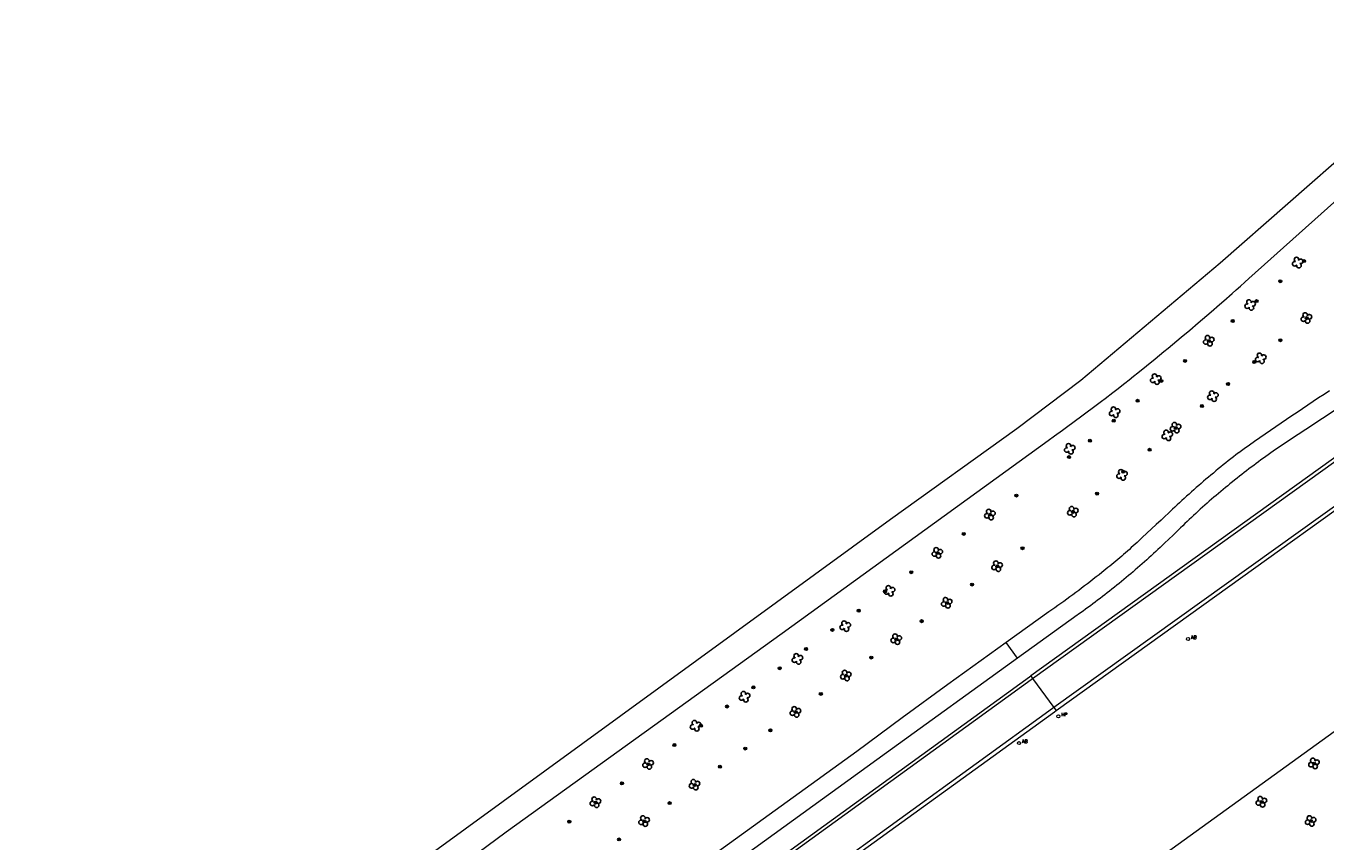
# Model space of a CAD drawing. Header units: metres. Extents: x 138165 to 154469, y 480134 to 494189.
# Tile 1022 of 1056: x 151116 to 151331, y 484453 to 484588. Entities that reach past the tile are written whole.
import ezdxf

# ---------------------------------------------------------------- set-up
doc = ezdxf.new("R2010")
doc.units = ezdxf.units.M
doc.header["$LTSCALE"] = 0.001
doc.header["$MEASUREMENT"] = 0
doc.layers.add('export', color=7, linetype='Continuous')
doc.layers.add('TOP-L-topo objecten punt', color=7, linetype='Continuous', lineweight=0)
doc.layers.add('TOP-L-topo objecten vlak', color=7, linetype='Continuous', lineweight=0)
doc.styles.add('Style-STANDARD', font='STANDARD.shx')

# ---------------------------------------------------------------- blocks, each defined once
blk = doc.blocks.new('24')
at = {"layer": 'TOP-L-topo objecten punt', "color": 7, "linetype": 'Continuous', "lineweight": 0}
for radius in [0.025, 0.0182, 0.0115, 0.005]:
    blk.add_circle((0, 0), radius, dxfattribs=at)
blk = doc.blocks.new('17')
at = {"layer": 'TOP-L-topo objecten punt', "color": 7, "linetype": 'Continuous', "lineweight": 0}
blk.add_circle((0, 0), 0.025, dxfattribs=at)
at = {"layer": 'TOP-L-topo objecten punt', "color": 7, "linetype": 'Continuous', "lineweight": 0, "style": 'Style-STANDARD'}
blk.add_text('HP', height=0.06, dxfattribs=at).set_placement((0.0483, 0))
blk = doc.blocks.new('11')
at = {"layer": 'TOP-L-topo objecten punt', "color": 7, "linetype": 'Continuous', "lineweight": 0}
blk.add_circle((0, 0), 0.025, dxfattribs=at)
at = {"layer": 'TOP-L-topo objecten punt', "color": 7, "linetype": 'Continuous', "lineweight": 0, "style": 'Style-STANDARD'}
blk.add_text('AB', height=0.06, dxfattribs=at).set_placement((0.0483, 0))
blk = doc.blocks.new('SGR-BOOM_GBKN')
for centre, start, end in [((-0.25, -0.1), 67.1244, 157.1244), ((-0.1, 0.25), 157.1244, 247.1244), ((-0.1, 0.25), 337.1244, 157.1244), ((0.25, 0.1), 247.1244, 337.1244), ((-0.25, -0.1), 157.1244, 337.1244), ((0.1, -0.25), 157.1244, 337.1244), ((0.1, -0.25), 337.1244, 67.1244)]:
    blk.add_arc(centre, 0.188, start, end)
at = {"extrusion": (0, 0, -1)}
blk.add_arc((-0.25, 0.1), 0.188, 22.8756, 202.8756, dxfattribs=at)

msp = doc.modelspace()

# ---------------------------------------------------------------- linework, layer by layer
at = {"layer": 'TOP-L-topo objecten vlak', "flags": 128}
for points in [[(151383.24, 484608.49), (151357.86, 484587.29), (151335.67, 484567.92), (151313.31, 484548.3), (151290.24, 484528.91), (151279.66, 484520.9), (151258.73, 484505.88), (151175.81, 484445.56), (151169.41, 484440.9), (151159.51, 484433.69), (151149.28, 484426.24), (151138.26, 484418.19), (151127.32, 484410.21), (151119.68, 484404.63), (151110.02, 484397.56)], [(151173.79, 484358.29), (151302.38, 484449.34), (151493.08, 484587.05)], [(151177.9, 484441.47), (151195.2, 484454.27), (151240.81, 484487.13), (151284.81, 484518.99), (151285.89, 484519.76), (151287.19, 484520.69), (151287.84, 484521.16), (151289.14, 484522.11), (151290.43, 484523.06), (151291.07, 484523.53), (151292.35, 484524.49), (151293.63, 484525.46), (151294.27, 484525.94), (151295.54, 484526.92), (151296.17, 484527.41), (151297.49, 484528.44), (151298.22, 484529.02), (151298.94, 484529.59), (151299.67, 484530.17), (151301.11, 484531.33), (151302.55, 484532.5), (151303.26, 484533.09), (151303.98, 484533.67), (151304.69, 484534.26), (151305.41, 484534.85), (151306.83, 484536.04), (151308.25, 484537.23), (151309.66, 484538.43), (151310.37, 484539.03), (151311.77, 484540.24), (151313.17, 484541.45), (151313.87, 484542.06), (151315.26, 484543.28), (151315.95, 484543.9), (151316.65, 484544.51), (151317.34, 484545.13), (151318.03, 484545.75), (151350.28, 484574.6)], [(151363.15, 484538.33), (151281.94, 484480.03)], [(151282.24, 484479.62), (151363.46, 484537.9)], [(151366.96, 484532.98), (151285.77, 484474.8)], [(151286.13, 484474.31), (151367.28, 484532.54)], [(151338.49, 484528.08), (151327.45, 484520.77), (151327.03, 484520.5), (151326.61, 484520.24), (151326.19, 484519.97), (151325.77, 484519.7), (151325.35, 484519.43), (151324.93, 484519.16), (151324.52, 484518.88), (151324.11, 484518.6), (151323.69, 484518.33), (151323.28, 484518.05), (151322.87, 484517.77), (151322.46, 484517.48), (151322.05, 484517.2), (151321.65, 484516.91), (151321.24, 484516.62), (151320.84, 484516.34), (151320.43, 484516.04), (151320.03, 484515.75), (151319.63, 484515.46), (151319.23, 484515.16), (151318.83, 484514.86), (151318.43, 484514.57), (151318.04, 484514.26), (151317.64, 484513.96), (151317.25, 484513.66), (151316.86, 484513.35), (151316.46, 484513.05), (151316.07, 484512.74), (151315.68, 484512.43), (151315.3, 484512.11), (151314.91, 484511.8), (151314.53, 484511.49), (151314.14, 484511.17), (151313.76, 484510.85), (151313.38, 484510.53), (151313, 484510.21), (151312.62, 484509.89), (151312.24, 484509.57), (151311.86, 484509.24), (151311.49, 484508.91), (151311.12, 484508.59), (151310.74, 484508.26), (151310.37, 484507.92), (151310, 484507.59), (151309.64, 484507.26), (151309.27, 484506.92), (151308.9, 484506.58), (151308.54, 484506.24), (151308.18, 484505.9), (151307.82, 484505.56), (151307.45, 484505.22), (151307.1, 484504.87), (151306.74, 484504.53), (151306.38, 484504.18), (151306.03, 484503.83), (151305.68, 484503.48), (151305.49, 484503.29), (151304.08, 484501.98), (151303.71, 484501.63), (151303.35, 484501.29), (151302.98, 484500.95), (151302.62, 484500.6), (151302.25, 484500.26), (151301.88, 484499.92), (151301.51, 484499.59), (151301.14, 484499.25), (151300.76, 484498.92), (151300.39, 484498.58), (151300.01, 484498.25), (151299.63, 484497.92), (151299.25, 484497.59), (151298.87, 484497.27), (151298.49, 484496.94), (151298.11, 484496.62), (151297.73, 484496.29), (151297.34, 484495.97), (151296.95, 484495.65), (151296.57, 484495.34), (151296.18, 484495.02), (151295.79, 484494.7), (151295.39, 484494.39), (151295, 484494.08), (151294.61, 484493.77), (151294.21, 484493.46), (151293.81, 484493.15), (151293.42, 484492.85), (151293.02, 484492.54), (151292.62, 484492.24), (151292.21, 484491.94), (151291.81, 484491.64), (151291.41, 484491.35), (151291, 484491.05), (151290.6, 484490.76), (151290.19, 484490.46), (151289.78, 484490.17), (151289.62, 484490.06), (151279.77, 484482.95)], [(151331.35, 484527.17), (151330.46, 484526.59), (151329.57, 484526), (151328.68, 484525.41), (151327.79, 484524.81), (151326.91, 484524.22), (151326.02, 484523.62), (151325.14, 484523.02), (151324.26, 484522.42), (151323.37, 484521.82), (151322.49, 484521.22), (151321.61, 484520.61), (151320.73, 484520.01), (151319.86, 484519.4), (151318.98, 484518.79), (151318.11, 484518.18), (151317.23, 484517.57), (151316.36, 484516.95), (151316.31, 484516.91), (151315.89, 484516.59), (151315.47, 484516.26), (151315.05, 484515.93), (151314.63, 484515.6), (151314.22, 484515.27), (151313.8, 484514.94), (151313.39, 484514.6), (151312.98, 484514.27), (151312.57, 484513.93), (151312.16, 484513.59), (151311.75, 484513.25), (151311.34, 484512.91), (151310.94, 484512.56), (151310.53, 484512.22), (151310.13, 484511.87), (151309.73, 484511.52), (151309.33, 484511.17), (151308.93, 484510.82), (151308.53, 484510.47), (151308.13, 484510.11), (151307.74, 484509.76), (151307.34, 484509.4), (151306.95, 484509.04), (151306.56, 484508.68), (151306.17, 484508.32), (151305.78, 484507.95), (151305.4, 484507.59), (151305.01, 484507.22), (151303.85, 484506.13), (151303.5, 484505.8), (151302.72, 484505.08), (151301.94, 484504.35), (151301.16, 484503.63), (151300.38, 484502.91), (151300.15, 484502.7), (151299.84, 484502.4), (151299.53, 484502.11), (151299.22, 484501.83), (151298.9, 484501.54), (151298.59, 484501.25), (151298.27, 484500.97), (151297.96, 484500.69), (151297.64, 484500.41), (151297.32, 484500.12), (151297, 484499.85), (151296.68, 484499.57), (151296.35, 484499.3), (151296.03, 484499.02), (151295.7, 484498.75), (151295.37, 484498.48), (151295.05, 484498.21), (151294.72, 484497.94), (151294.38, 484497.68), (151294.05, 484497.41), (151293.72, 484497.15), (151293.25, 484496.78), (151292.77, 484496.4), (151292.29, 484496.03), (151291.81, 484495.66), (151291.33, 484495.28), (151290.85, 484494.91), (151290.36, 484494.55), (151289.88, 484494.18), (151289.39, 484493.82), (151288.9, 484493.45), (151288.42, 484493.09), (151287.93, 484492.73), (151287.44, 484492.37), (151286.94, 484492.02), (151286.45, 484491.66), (151285.96, 484491.31), (151285.46, 484490.96), (151284.96, 484490.61), (151277.89, 484485.54)], [(151277.89, 484485.54), (151268.23, 484478.61), (151260.69, 484473.11), (151253.19, 484467.53), (151210.05, 484436.41)], [(151279.77, 484482.95), (151277.89, 484485.54)], [(151279.77, 484482.95), (151258.12, 484467.33), (151217.73, 484438.09)], [(151200.99, 484421.42), (151206.08, 484425.11), (151281.77, 484479.91), (151281.94, 484480.03)], [(151281.94, 484480.03), (151282.24, 484479.62)], [(151201.31, 484420.97), (151206.4, 484424.66), (151282.04, 484479.47), (151282.24, 484479.62)], [(151282.24, 484479.62), (151285.77, 484474.8)], [(151285.77, 484474.8), (151285.53, 484474.63), (151209.82, 484419.76), (151204.8, 484416.11)], [(151205.1, 484415.68), (151210.13, 484419.34), (151285.86, 484474.12), (151286.13, 484474.31)], [(151285.77, 484474.8), (151286.13, 484474.31)]]:
    msp.add_lwpolyline(points, dxfattribs=at)

# ---------------------------------------------------------------- block references
at = {"layer": 'export', "xscale": 2, "yscale": 2, "zscale": 2}
for p in [(151326.11, 484548.39), (151318.25, 484541.38), (151327.55, 484539.23), (151311.39, 484535.46), (151320, 484532.56), (151302.63, 484529.11), (151312.09, 484526.3), (151295.83, 484523.64), (151305.91, 484521.09), (151304.54, 484519.82), (151288.4, 484517.59), (151297.05, 484513.28), (151288.91, 484507.2), (151275.2, 484506.72), (151266.5, 484500.39), (151276.39, 484498.18), (151258.6, 484494.11), (151268.05, 484492.13), (151251.27, 484488.27), (151259.71, 484486.11), (151243.36, 484482.85), (151251.36, 484480.1), (151234.62, 484476.59), (151243.03, 484474.08), (151226.52, 484471.8), (151218.66, 484465.47), (151328.8, 484465.57), (151226.34, 484462.05), (151209.95, 484459.14), (151320.1, 484459.23), (151218, 484456.03), (151328.25, 484456.05)]:
    msp.add_blockref('SGR-BOOM_GBKN', p, dxfattribs=at)
at = {"layer": 'TOP-L-topo objecten punt', "xscale": 10, "yscale": 10, "zscale": 10}
for name, p in [('24', (151327.17, 484548.64)), ('24', (151323.23, 484545.31)), ('24', (151319.3, 484542.02)), ('24', (151315.36, 484538.72)), ('24', (151327.58, 484539.2)), ('24', (151311.42, 484535.42)), ('24', (151323.25, 484535.55)), ('24', (151307.49, 484532.13)), ('24', (151318.93, 484531.94)), ('24', (151303.55, 484528.83)), ('24', (151314.59, 484528.32)), ('24', (151299.62, 484525.54)), ('24', (151310.26, 484524.67)), ('24', (151295.68, 484522.24)), ('24', (151305.94, 484521.06)), ('24', (151291.74, 484518.94)), ('24', (151301.6, 484517.44)), ('24', (151288.29, 484516.22)), ('24', (151297.26, 484513.79)), ('24', (151279.58, 484509.86)), ('24', (151292.93, 484510.18)), ('24', (151275.23, 484506.69)), ('24', (151288.94, 484507.17)), ('24', (151270.88, 484503.52)), ('24', (151266.53, 484500.35)), ('24', (151280.59, 484501.15)), ('24', (151262.18, 484497.18)), ('24', (151276.42, 484498.14)), ('24', (151272.26, 484495.14)), ('24', (151257.82, 484494.02)), ('24', (151253.49, 484490.82)), ('24', (151268.08, 484492.1)), ('24', (151263.9, 484489.09)), ('24', (151249.14, 484487.65)), ('11', (151307.97, 484486.14)), ('24', (151244.78, 484484.48)), ('24', (151259.74, 484486.08)), ('24', (151255.57, 484483.07)), ('24', (151240.43, 484481.31)), ('24', (151251.39, 484480.06)), ('24', (151236.08, 484478.14)), ('24', (151247.23, 484477.06)), ('24', (151231.73, 484474.98)), ('24', (151243.06, 484474.05)), ('17', (151286.52, 484473.36)), ('24', (151227.38, 484471.81)), ('24', (151238.88, 484471.04)), ('11', (151280.02, 484468.93)), ('24', (151223.02, 484468.61)), ('24', (151234.72, 484468.03)), ('24', (151218.69, 484465.44)), ('24', (151230.54, 484465.02)), ('24', (151328.83, 484465.53)), ('24', (151214.34, 484462.27)), ('24', (151226.37, 484462.02)), ('24', (151209.98, 484459.1)), ('24', (151222.21, 484459.01)), ('24', (151320.13, 484459.19)), ('24', (151205.63, 484455.94)), ('24', (151218.03, 484456)), ('24', (151328.28, 484456.02)), ('24', (151213.87, 484452.99))]:
    msp.add_blockref(name, p, dxfattribs=at)

doc.saveas('drawing.dxf')
